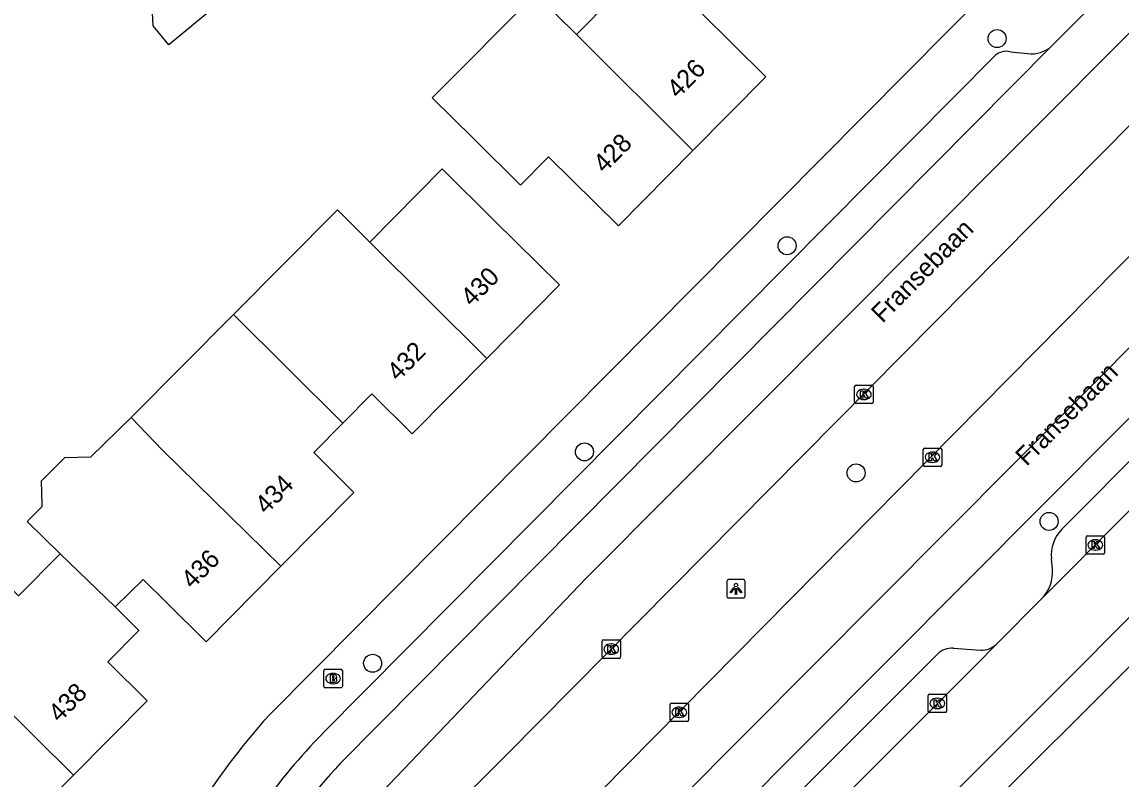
# Model space of a CAD drawing. Extents: x 157767 to 159171, y 387842 to 389425.
# Drawn here: x 158415.5 to 158475.1, y 388638.9 to 388679.9 of the extents above; entities that cross this region are included whole.
import ezdxf

# ---------------------------------------------------------------- set-up
doc = ezdxf.new("R2010")
doc.units = 0
for name, color, linetype in [('IMGEO_Boom', 7, 'Continuous'), ('IMGEO_Brandkraan', 7, 'Continuous'), ('IMGEO_Kolk', 7, 'Continuous'), ('IMGEO_Lichtpunt', 7, 'Continuous'), ('IMGEO_Openbare_ruimte_label', 7, 'Continuous'), ('IMGEO_Pand', 7, 'Continuous'), ('IMGEO_Pand_nummerreeks', 7, 'Continuous'), ('IMGEO_Parkeervlak_open', 7, 'Continuous'), ('IMGEO_Rijbaan_lokaal_gesloten', 7, 'Continuous'), ('IMGEO_Rijbaan_lokaal_open', 7, 'Continuous'), ('IMGEO_Voetpad_open', 7, 'Continuous')]:
    doc.layers.add(name, color=color, linetype=linetype)

msp = doc.modelspace()

# ---------------------------------------------------------------- linework, layer by layer
at = {"layer": 'IMGEO_Boom'}
for centre in [(158468.393, 388679.043), (158456.995, 388667.801), (158445.994, 388656.622), (158460.738, 388655.48), (158471.213, 388652.847), (158434.494, 388645.149)]:
    msp.add_circle(centre, 0.489, dxfattribs=at)
at = {"layer": 'IMGEO_Brandkraan'}
for p, q in [((158431.848, 388643.898), (158431.848, 388644.75)), ((158431.923, 388644.824), (158432.775, 388644.824)), ((158432.336, 388644.604), (158432.361, 388644.604)), ((158432.849, 388644.75), (158432.849, 388643.898)), ((158432.775, 388643.824), (158431.923, 388643.824)), ((158432.359, 388644.044), (158432.334, 388644.044))]:
    msp.add_line(p, q, dxfattribs=at)
for points in [[(158431.848, 388643.898), (158431.848, 388644.75)], [(158431.923, 388644.824), (158432.775, 388644.824)], [(158432.196, 388644.524), (158432.196, 388644.124), (158432.409, 388644.124)], [(158432.427, 388644.524), (158432.196, 388644.524)], [(158432.375, 388644.443), (158432.321, 388644.443), (158432.321, 388644.367)], [(158432.849, 388644.75), (158432.849, 388643.898)], [(158432.775, 388643.824), (158431.923, 388643.824)], [(158432.321, 388644.367), (158432.374, 388644.367)], [(158432.383, 388644.291), (158432.321, 388644.291), (158432.321, 388644.21)], [(158432.321, 388644.21), (158432.383, 388644.21)]]:
    msp.add_lwpolyline(points, dxfattribs=at)
for centre, radius, start, end in [((158431.925, 388644.748), 0.0765, 91.55205, 178.44795), ((158431.925, 388644.748), 0.0765, 91.55205, 178.44795), ((158432.376, 388644.405), 0.0379, 267.82845, 90.93552), ((158432.431, 388644.379), 0.145, 59.4692, 91.53667), ((158432.456, 388644.426), 0.0922, 285.51372, 58.15012), ((158432.773, 388644.748), 0.0765, 1.55205, 88.44795), ((158432.773, 388644.748), 0.0765, 1.55205, 88.44795), ((158431.925, 388643.9), 0.0765, 181.55205, 268.44795), ((158431.925, 388643.9), 0.0765, 181.55205, 268.44795), ((158432.384, 388644.25), 0.0404, 269.87594, 90.50774), ((158432.415, 388644.375), 0.251, 268.66757, 293.53466), ((158432.461, 388644.234), 0.105, 301.31148, 78.98903), ((158432.773, 388643.9), 0.0765, 271.55205, 358.44795), ((158432.773, 388643.9), 0.0765, 271.55205, 358.44795)]:
    msp.add_arc(centre, radius, start, end, dxfattribs=at)
for centre, major_axis, ratio, start_param, end_param in [((158432.335, 388644.324), (-0.387, 0.002), 0.722429, 4.712389, 7.853982), ((158432.36, 388644.324), (-0.39, 0.002), 0.717154, 1.570796, 4.712389)]:
    msp.add_ellipse(centre, major_axis=major_axis, ratio=ratio, start_param=start_param, end_param=end_param, dxfattribs=at)
at = {"layer": 'IMGEO_Kolk'}
for p, q in [((158460.659, 388659.314), (158460.659, 388660.166)), ((158460.734, 388660.24), (158461.586, 388660.24)), ((158461.147, 388660.02), (158461.172, 388660.02)), ((158461.66, 388660.166), (158461.66, 388659.314)), ((158461.17, 388659.46), (158461.145, 388659.46)), ((158461.586, 388659.24), (158460.734, 388659.24)), ((158464.385, 388655.904), (158464.385, 388656.756)), ((158464.46, 388656.83), (158465.312, 388656.83)), ((158464.873, 388656.61), (158464.898, 388656.61)), ((158465.386, 388656.756), (158465.386, 388655.904)), ((158465.312, 388655.83), (158464.46, 388655.83)), ((158464.896, 388656.05), (158464.871, 388656.05)), ((158473.223, 388651.144), (158473.223, 388651.996)), ((158473.298, 388652.07), (158474.15, 388652.07)), ((158473.711, 388651.85), (158473.736, 388651.85)), ((158474.224, 388651.996), (158474.224, 388651.144)), ((158474.15, 388651.07), (158473.298, 388651.07)), ((158473.734, 388651.29), (158473.709, 388651.29)), ((158446.946, 388645.492), (158446.946, 388646.344)), ((158447.021, 388646.418), (158447.873, 388646.418)), ((158447.434, 388646.198), (158447.459, 388646.198)), ((158447.947, 388646.344), (158447.947, 388645.492)), ((158447.457, 388645.638), (158447.432, 388645.638)), ((158447.873, 388645.418), (158447.021, 388645.418)), ((158464.649, 388642.548), (158464.649, 388643.4)), ((158464.724, 388643.474), (158465.576, 388643.474)), ((158465.137, 388643.254), (158465.162, 388643.254)), ((158465.65, 388643.4), (158465.65, 388642.548)), ((158450.639, 388642.065), (158450.639, 388642.917)), ((158450.714, 388642.991), (158451.566, 388642.991)), ((158451.127, 388642.771), (158451.152, 388642.771)), ((158451.64, 388642.917), (158451.64, 388642.065)), ((158465.16, 388642.694), (158465.135, 388642.694)), ((158451.15, 388642.211), (158451.125, 388642.211)), ((158465.576, 388642.474), (158464.724, 388642.474)), ((158451.566, 388641.991), (158450.714, 388641.991))]:
    msp.add_line(p, q, dxfattribs=at)
for points in [[(158460.659, 388659.314), (158460.659, 388660.166)], [(158460.734, 388660.24), (158461.586, 388660.24)], [(158460.98, 388659.94), (158461.103, 388659.94), (158461.103, 388659.789), (158461.233, 388659.94), (158461.397, 388659.94), (158461.251, 388659.789), (158461.404, 388659.54), (158461.252, 388659.54), (158461.167, 388659.704), (158461.103, 388659.637), (158461.103, 388659.54), (158460.98, 388659.54), (158460.98, 388659.94)], [(158461.66, 388660.166), (158461.66, 388659.314)], [(158461.586, 388659.24), (158460.734, 388659.24)], [(158464.385, 388655.904), (158464.385, 388656.756)], [(158464.46, 388656.83), (158465.312, 388656.83)], [(158464.706, 388656.53), (158464.829, 388656.53), (158464.829, 388656.379), (158464.959, 388656.53), (158465.123, 388656.53), (158464.977, 388656.379), (158465.13, 388656.13), (158464.978, 388656.13), (158464.893, 388656.294), (158464.829, 388656.227), (158464.829, 388656.13), (158464.706, 388656.13), (158464.706, 388656.53)], [(158465.386, 388656.756), (158465.386, 388655.904)], [(158465.312, 388655.83), (158464.46, 388655.83)], [(158473.223, 388651.144), (158473.223, 388651.996)], [(158473.298, 388652.07), (158474.15, 388652.07)], [(158473.544, 388651.77), (158473.667, 388651.77), (158473.667, 388651.619), (158473.797, 388651.77), (158473.961, 388651.77), (158473.815, 388651.619), (158473.968, 388651.37), (158473.816, 388651.37), (158473.731, 388651.534), (158473.667, 388651.467), (158473.667, 388651.37), (158473.544, 388651.37), (158473.544, 388651.77)], [(158474.224, 388651.996), (158474.224, 388651.144)], [(158474.15, 388651.07), (158473.298, 388651.07)], [(158446.946, 388645.492), (158446.946, 388646.344)], [(158447.021, 388646.418), (158447.873, 388646.418)], [(158447.947, 388646.344), (158447.947, 388645.492)], [(158447.267, 388646.118), (158447.39, 388646.118), (158447.39, 388645.967), (158447.52, 388646.118), (158447.684, 388646.118), (158447.538, 388645.967), (158447.691, 388645.718), (158447.539, 388645.718), (158447.454, 388645.882), (158447.39, 388645.815), (158447.39, 388645.718), (158447.267, 388645.718), (158447.267, 388646.118)], [(158447.873, 388645.418), (158447.021, 388645.418)], [(158464.649, 388642.548), (158464.649, 388643.4)], [(158464.724, 388643.474), (158465.576, 388643.474)], [(158465.65, 388643.4), (158465.65, 388642.548)], [(158450.639, 388642.065), (158450.639, 388642.917)], [(158450.714, 388642.991), (158451.566, 388642.991)], [(158450.96, 388642.691), (158451.083, 388642.691), (158451.083, 388642.54), (158451.213, 388642.691), (158451.377, 388642.691), (158451.231, 388642.54), (158451.384, 388642.291), (158451.232, 388642.291), (158451.147, 388642.455), (158451.083, 388642.388), (158451.083, 388642.291), (158450.96, 388642.291), (158450.96, 388642.691)], [(158451.64, 388642.917), (158451.64, 388642.065)], [(158464.97, 388643.174), (158465.093, 388643.174), (158465.093, 388643.023), (158465.223, 388643.174), (158465.387, 388643.174), (158465.241, 388643.023), (158465.394, 388642.774), (158465.242, 388642.774), (158465.157, 388642.938), (158465.093, 388642.871), (158465.093, 388642.774), (158464.97, 388642.774), (158464.97, 388643.174)], [(158465.576, 388642.474), (158464.724, 388642.474)], [(158451.566, 388641.991), (158450.714, 388641.991)]]:
    msp.add_lwpolyline(points, dxfattribs=at)
for centre, start, end in [((158460.736, 388660.164), 91.55205, 178.44795), ((158460.736, 388660.164), 91.55205, 178.44795), ((158461.584, 388660.164), 1.55205, 88.44795), ((158461.584, 388660.164), 1.55205, 88.44795), ((158460.736, 388659.316), 181.55205, 268.44795), ((158460.736, 388659.316), 181.55205, 268.44795), ((158461.584, 388659.316), 271.55205, 358.44795), ((158461.584, 388659.316), 271.55205, 358.44795), ((158464.462, 388656.754), 91.55205, 178.44795), ((158464.462, 388656.754), 91.55205, 178.44795), ((158465.31, 388656.754), 1.55205, 88.44795), ((158465.31, 388656.754), 1.55205, 88.44795), ((158464.462, 388655.906), 181.55205, 268.44795), ((158464.462, 388655.906), 181.55205, 268.44795), ((158465.31, 388655.906), 271.55205, 358.44795), ((158465.31, 388655.906), 271.55205, 358.44795), ((158473.3, 388651.994), 91.55205, 178.44795), ((158473.3, 388651.994), 91.55205, 178.44795), ((158474.148, 388651.994), 1.55205, 88.44795), ((158474.148, 388651.994), 1.55205, 88.44795), ((158473.3, 388651.146), 181.55205, 268.44795), ((158473.3, 388651.146), 181.55205, 268.44795), ((158474.148, 388651.146), 271.55205, 358.44795), ((158474.148, 388651.146), 271.55205, 358.44795), ((158447.023, 388646.342), 91.55205, 178.44795), ((158447.023, 388646.342), 91.55205, 178.44795), ((158447.871, 388646.342), 1.55205, 88.44795), ((158447.871, 388646.342), 1.55205, 88.44795), ((158447.023, 388645.494), 181.55205, 268.44795), ((158447.023, 388645.494), 181.55205, 268.44795), ((158447.871, 388645.494), 271.55205, 358.44795), ((158447.871, 388645.494), 271.55205, 358.44795), ((158464.726, 388643.398), 91.55205, 178.44795), ((158464.726, 388643.398), 91.55205, 178.44795), ((158465.574, 388643.398), 1.55205, 88.44795), ((158465.574, 388643.398), 1.55205, 88.44795), ((158450.716, 388642.915), 91.55205, 178.44795), ((158450.716, 388642.915), 91.55205, 178.44795), ((158451.564, 388642.915), 1.55205, 88.44795), ((158451.564, 388642.915), 1.55205, 88.44795), ((158450.716, 388642.067), 181.55205, 268.44795), ((158450.716, 388642.067), 181.55205, 268.44795), ((158451.564, 388642.067), 271.55205, 358.44795), ((158451.564, 388642.067), 271.55205, 358.44795), ((158464.726, 388642.55), 181.55205, 268.44795), ((158464.726, 388642.55), 181.55205, 268.44795), ((158465.574, 388642.55), 271.55205, 358.44795), ((158465.574, 388642.55), 271.55205, 358.44795)]:
    msp.add_arc(centre, 0.0765, start, end, dxfattribs=at)
for centre, major_axis, ratio, start_param, end_param in [((158461.146, 388659.74), (-0.387, 0.002), 0.722429, 4.712389, 7.853982), ((158461.171, 388659.74), (-0.39, 0.002), 0.717154, 1.570796, 4.712389), ((158464.872, 388656.33), (-0.387, 0.002), 0.722429, 4.712389, 7.853982), ((158464.897, 388656.33), (-0.39, 0.002), 0.717154, 1.570796, 4.712389), ((158473.71, 388651.57), (-0.387, 0.002), 0.722429, 4.712389, 7.853982), ((158473.735, 388651.57), (-0.39, 0.002), 0.717154, 1.570796, 4.712389), ((158447.433, 388645.918), (-0.387, 0.002), 0.722429, 4.712389, 7.853982), ((158447.458, 388645.918), (-0.39, 0.002), 0.717154, 1.570796, 4.712389), ((158465.136, 388642.974), (-0.387, 0.002), 0.722429, 4.712389, 7.853982), ((158465.161, 388642.974), (-0.39, 0.002), 0.717154, 1.570796, 4.712389), ((158451.126, 388642.491), (-0.387, 0.002), 0.722429, 4.712389, 7.853982), ((158451.151, 388642.491), (-0.39, 0.002), 0.717154, 1.570796, 4.712389)]:
    msp.add_ellipse(centre, major_axis=major_axis, ratio=ratio, start_param=start_param, end_param=end_param, dxfattribs=at)
at = {"layer": 'IMGEO_Lichtpunt'}
for p, q in [((158453.718, 388649.594), (158453.718, 388648.787)), ((158453.718, 388649.594), (158453.718, 388648.787)), ((158454.62, 388649.689), (158453.812, 388649.689)), ((158454.62, 388649.689), (158453.812, 388649.689)), ((158454.714, 388648.787), (158454.714, 388649.594)), ((158454.714, 388648.787), (158454.714, 388649.594)), ((158453.812, 388648.693), (158454.62, 388648.693)), ((158453.812, 388648.693), (158454.62, 388648.693))]:
    msp.add_line(p, q, dxfattribs=at)
for points in [[(158454.092, 388649.258), (158454.131, 388649.23), (158453.943, 388648.968), (158453.905, 388648.995), (158454.092, 388649.258)], [(158454.194, 388649.21), (158454.241, 388649.21), (158454.241, 388648.888), (158454.194, 388648.888), (158454.194, 388649.21)], [(158454.304, 388649.23), (158454.342, 388649.257), (158454.529, 388648.995), (158454.49, 388648.967), (158454.304, 388649.23)]]:
    msp.add_lwpolyline(points, dxfattribs=at)
msp.add_circle((158454.217, 388649.392), 0.0994, dxfattribs=at)
for centre, start, end in [((158453.812, 388649.594), 90, 180), ((158453.812, 388649.594), 90, 180), ((158454.62, 388649.594), 0, 90), ((158454.62, 388649.594), 0, 90), ((158453.812, 388648.787), 180, 270), ((158453.812, 388648.787), 180, 270), ((158454.62, 388648.787), 270, 0), ((158454.62, 388648.787), 270, 360)]:
    msp.add_arc(centre, 0.0946, start, end, dxfattribs=at)
at = {"layer": 'IMGEO_Pand'}
for points in [[(158429.506, 388683.732), (158423.435, 388678.7), (158422.577, 388679.735), (158422.415, 388682.832), (158418.55, 388687.495), (158423.195, 388691.346), (158428.56, 388684.874)], [(158445.552, 388679.268), (158449.489, 388683.249), (158452.277, 388680.49), (158455.832, 388676.974), (158451.873, 388672.972)], [(158451.873, 388672.972), (158447.833, 388668.887), (158444.043, 388672.636), (158442.515, 388671.091), (158439.962, 388673.617), (158437.724, 388675.831), (158443.341, 388681.47), (158445.552, 388679.268)], [(158451.873, 388672.972), (158445.552, 388679.268)], [(158434.34, 388667.99), (158438.275, 388671.969), (158441.081, 388669.193), (158444.635, 388665.677), (158440.684, 388661.684)], [(158426.94, 388664.065), (158432.588, 388669.745), (158434.34, 388667.99)], [(158440.684, 388661.684), (158434.34, 388667.99)], [(158421.387, 388658.481), (158426.94, 388664.065)], [(158432.884, 388658.186), (158426.94, 388664.065)], [(158440.684, 388661.684), (158436.639, 388657.595), (158434.446, 388659.764), (158432.884, 388658.186)], [(158417.537, 388651.096), (158415.747, 388652.834), (158416.554, 388653.665), (158416.552, 388653.74), (158416.525, 388655.044), (158417.791, 388656.324), (158419.191, 388656.345), (158421.387, 388658.481)], [(158421.387, 388658.481), (158423.092, 388656.706), (158429.512, 388650.413)], [(158432.884, 388658.186), (158431.294, 388656.579), (158433.476, 388654.42), (158429.512, 388650.413)], [(158409.729, 388647.535), (158413.138, 388650.942), (158415.265, 388648.814), (158417.537, 388651.096)], [(158417.537, 388651.096), (158420.511, 388648.209)], [(158429.512, 388650.413), (158425.459, 388646.316), (158423.305, 388648.446), (158422.032, 388649.705), (158420.511, 388648.209)], [(158420.511, 388648.209), (158421.805, 388646.929), (158420.117, 388645.222), (158422.249, 388643.112), (158418.256, 388639.075)], [(158418.256, 388639.075), (158414.264, 388635.039), (158407.856, 388641.377), (158405.701, 388643.509), (158409.729, 388647.535)], [(158409.729, 388647.535), (158411.863, 388645.399), (158418.256, 388639.075)]]:
    msp.add_lwpolyline(points, dxfattribs=at)
at = {"layer": 'IMGEO_Parkeervlak_open'}
for points in [[(158471.911, 388652.42), (158486.09, 388666.651)], [(158471.391, 388650.259), (158471.337, 388650.815)], [(158451.47, 388631.973), (158465.162, 388645.649)], [(158466.016, 388645.968), (158467.501, 388645.864)]]:
    msp.add_lwpolyline(points, dxfattribs=at)
for centre, radius, start, end in [((158473.332, 388651.007), 2.004, 135.15212, 185.49049), ((158469.387, 388650.069), 2.013, 315.71263, 5.40354), ((158467.541, 388647.063), 1.199, 268.10078, 312.82025), ((158465.936, 388644.88), 1.09, 85.77406, 135.19091)]:
    msp.add_arc(centre, radius, start, end, dxfattribs=at)
at = {"layer": 'IMGEO_Rijbaan_lokaal_gesloten'}
for points in [[(158447.401, 388633.987), (158483.964, 388670.696), (158497.531, 388684.317), (158505.37, 388692.188)], [(158433.488, 388636.581), (158446.094, 388649.764), (158469.159, 388672.912), (158476.626, 388680.406), (158474.903, 388682.187)], [(158474.903, 388682.187), (158471.369, 388678.642)], [(158471.369, 388678.642), (158432.713, 388639.692)], [(158477.961, 388676.706), (158477.89, 388676.635), (158475.76, 388674.505), (158441.774, 388640.207), (158437.444, 388635.837)], [(158444.292, 388635.595), (158445.341, 388636.656), (158479.371, 388671.086), (158481.484, 388673.196)], [(158485.622, 388668.578), (158479.464, 388662.382), (158449.609, 388632.407)]]:
    msp.add_lwpolyline(points, dxfattribs=at)
msp.add_arc((158456.598, 388617.303), 32.737, 136.85215, 158.05296, dxfattribs=at)
at = {"layer": 'IMGEO_Rijbaan_lokaal_open'}
for points in [[(158501.831, 388674.034), (158500, 388672.194), (158477.891, 388649.975), (158453.451, 388625.479), (158450.234, 388612.75)], [(158489.684, 388667.591), (158470.828, 388648.664)], [(158468.356, 388646.183), (158470.828, 388648.664)], [(158468.356, 388646.183), (158467.249, 388645.072), (158449.715, 388627.558)]]:
    msp.add_lwpolyline(points, dxfattribs=at)
at = {"layer": 'IMGEO_Voetpad_open'}
for points in [[(158428.96, 388642.429), (158470.351, 388684.126)], [(158431.781, 388641.348), (158468.294, 388678.118)], [(158469.111, 388678.328), (158470.045, 388678.227)], [(158452.306, 388613.028), (158455.292, 388624.74), (158477.023, 388646.416), (158500, 388669.616), (158503.116, 388672.761)]]:
    msp.add_lwpolyline(points, dxfattribs=at)
for centre, radius, start, end in [((158470.251, 388679.89), 1.675, 262.94104, 311.86554), ((158468.889, 388677.497), 0.86, 75.05942, 133.77085), ((158455.356, 388618.311), 35.755, 137.58208, 152.26123), ((158454.887, 388618.68), 32.368, 135.54841, 154.12708)]:
    msp.add_arc(centre, radius, start, end, dxfattribs=at)

# ---------------------------------------------------------------- texts
at = {"layer": 'IMGEO_Openbare_ruimte_label'}
for rotation, p in [(45.24312, (158462.17, 388663.565)), (45.12147, (158469.996, 388655.804))]:
    msp.add_text('Fransebaan', height=1, rotation=rotation, dxfattribs=at).set_placement(p)
at = {"layer": 'IMGEO_Pand_nummerreeks'}
for s, rotation, p in [('426', 45.31344, (158451.071, 388675.745)), ('428', 45.31523, (158447.074, 388671.702)), ('430', 45.30647, (158439.877, 388664.451)), ('432', 45.30647, (158435.875, 388660.406)), ('434', 45.30921, (158428.711, 388653.187)), ('436', 45.3095, (158424.703, 388649.134)), ('438', 45.31399, (158417.494, 388641.888))]:
    msp.add_text(s, height=1, rotation=rotation, dxfattribs=at).set_placement(p)

doc.saveas('drawing.dxf')
